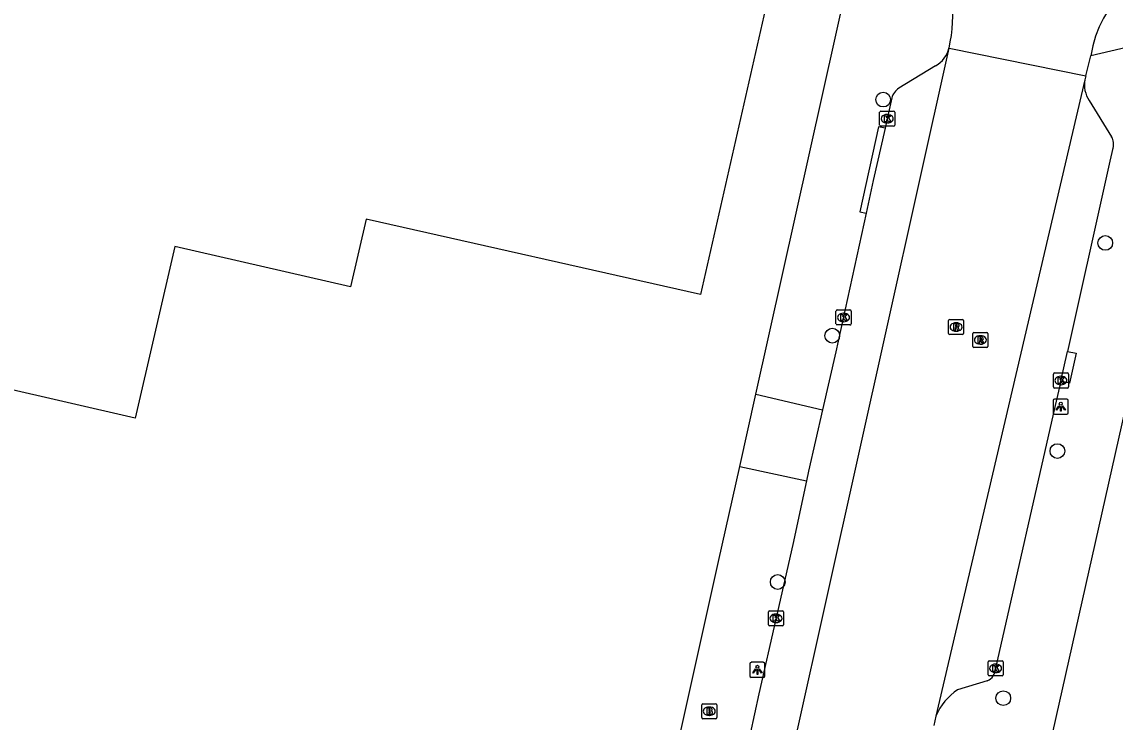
# Model space of a CAD drawing. Extents: x 161771 to 163125, y 382479 to 383177.
# Drawn here: x 162475.6 to 162548.2, y 382927.4 to 382973.9 of the extents above; entities that cross this region are included whole.
import ezdxf

# ---------------------------------------------------------------- set-up
doc = ezdxf.new("R2010")
doc.units = 0
for name, color, linetype in [('IMGEO_Boom', 7, 'Continuous'), ('IMGEO_Brandkraan', 7, 'Continuous'), ('IMGEO_Kolk', 7, 'Continuous'), ('IMGEO_Lichtpunt', 7, 'Continuous'), ('IMGEO_Muur', 7, 'Continuous'), ('IMGEO_Pand', 7, 'Continuous'), ('IMGEO_Rijbaan_lokaal_gesloten', 7, 'Continuous'), ('IMGEO_Rijbaan_lokaal_open', 7, 'Continuous'), ('IMGEO_Rioolput', 7, 'Continuous'), ('IMGEO_Voetpad_open', 7, 'Continuous')]:
    doc.layers.add(name, color=color, linetype=linetype)

msp = doc.modelspace()

# ---------------------------------------------------------------- linework, layer by layer
at = {"layer": 'IMGEO_Boom'}
for centre in [(162532.765, 382968.777), (162547.509, 382959.258), (162529.383, 382953.098), (162544.33, 382945.435), (162525.762, 382936.741), (162540.735, 382929.027)]:
    msp.add_circle(centre, 0.489, dxfattribs=at)
at = {"layer": 'IMGEO_Brandkraan'}
for p, q in [((162520.716, 382927.733), (162520.716, 382928.585)), ((162520.791, 382928.659), (162521.643, 382928.659)), ((162521.717, 382928.585), (162521.717, 382927.733)), ((162521.227, 382927.879), (162521.202, 382927.879)), ((162521.204, 382928.439), (162521.229, 382928.439)), ((162521.643, 382927.659), (162520.791, 382927.659))]:
    msp.add_line(p, q, dxfattribs=at)
for points in [[(162520.716, 382927.733), (162520.716, 382928.585)], [(162520.791, 382928.659), (162521.643, 382928.659)], [(162521.717, 382928.585), (162521.717, 382927.733)], [(162521.064, 382928.359), (162521.064, 382927.959), (162521.277, 382927.959)], [(162521.295, 382928.359), (162521.064, 382928.359)], [(162521.243, 382928.278), (162521.189, 382928.278), (162521.189, 382928.202)], [(162521.189, 382928.202), (162521.242, 382928.202)], [(162521.251, 382928.126), (162521.189, 382928.126), (162521.189, 382928.045)], [(162521.189, 382928.045), (162521.251, 382928.045)], [(162521.643, 382927.659), (162520.791, 382927.659)]]:
    msp.add_lwpolyline(points, dxfattribs=at)
for centre, radius, start, end in [((162520.793, 382928.583), 0.0765, 91.55205, 178.44795), ((162520.793, 382928.583), 0.0765, 91.55205, 178.44795), ((162521.641, 382928.583), 0.0765, 1.55205, 88.44795), ((162521.641, 382928.583), 0.0765, 1.55205, 88.44795), ((162521.244, 382928.24), 0.0379, 267.82845, 90.93552), ((162521.252, 382928.085), 0.0404, 269.87594, 90.50774), ((162521.283, 382928.21), 0.251, 268.66757, 293.53466), ((162521.299, 382928.214), 0.145, 59.4692, 91.53667), ((162521.324, 382928.261), 0.0922, 285.51372, 58.15012), ((162521.329, 382928.069), 0.105, 301.31148, 78.98903), ((162520.793, 382927.735), 0.0765, 181.55205, 268.44795), ((162520.793, 382927.735), 0.0765, 181.55205, 268.44795), ((162521.641, 382927.735), 0.0765, 271.55205, 358.44795), ((162521.641, 382927.735), 0.0765, 271.55205, 358.44795)]:
    msp.add_arc(centre, radius, start, end, dxfattribs=at)
for centre, major_axis, ratio, start_param, end_param in [((162521.203, 382928.159), (-0.387, 0.002), 0.722429, 4.712389, 7.853982), ((162521.228, 382928.159), (-0.39, 0.002), 0.717154, 1.570796, 4.712389)]:
    msp.add_ellipse(centre, major_axis=major_axis, ratio=ratio, start_param=start_param, end_param=end_param, dxfattribs=at)
at = {"layer": 'IMGEO_Kolk'}
for p, q in [((162532.531, 382967.078), (162532.531, 382967.93)), ((162532.606, 382968.004), (162533.458, 382968.004)), ((162533.019, 382967.784), (162533.044, 382967.784)), ((162533.532, 382967.93), (162533.532, 382967.078)), ((162533.458, 382967.004), (162532.606, 382967.004)), ((162533.042, 382967.224), (162533.017, 382967.224)), ((162529.632, 382953.881), (162529.632, 382954.733)), ((162529.707, 382954.807), (162530.559, 382954.807)), ((162530.633, 382954.733), (162530.633, 382953.881)), ((162530.143, 382954.027), (162530.118, 382954.027)), ((162530.12, 382954.587), (162530.145, 382954.587)), ((162530.559, 382953.807), (162529.707, 382953.807)), ((162544.062, 382949.694), (162544.062, 382950.546)), ((162544.137, 382950.62), (162544.989, 382950.62)), ((162544.55, 382950.4), (162544.575, 382950.4)), ((162545.063, 382950.546), (162545.063, 382949.694)), ((162544.989, 382949.62), (162544.137, 382949.62)), ((162544.573, 382949.84), (162544.548, 382949.84)), ((162525.149, 382933.903), (162525.149, 382934.755)), ((162525.224, 382934.829), (162526.076, 382934.829)), ((162525.637, 382934.609), (162525.662, 382934.609)), ((162526.15, 382934.755), (162526.15, 382933.903)), ((162526.076, 382933.829), (162525.224, 382933.829)), ((162525.66, 382934.049), (162525.635, 382934.049)), ((162539.727, 382930.579), (162539.727, 382931.431)), ((162539.802, 382931.505), (162540.654, 382931.505)), ((162540.728, 382931.431), (162540.728, 382930.579)), ((162540.238, 382930.725), (162540.213, 382930.725)), ((162540.215, 382931.285), (162540.24, 382931.285)), ((162540.654, 382930.505), (162539.802, 382930.505))]:
    msp.add_line(p, q, dxfattribs=at)
for points in [[(162532.531, 382967.078), (162532.531, 382967.93)], [(162532.606, 382968.004), (162533.458, 382968.004)], [(162533.532, 382967.93), (162533.532, 382967.078)], [(162533.458, 382967.004), (162532.606, 382967.004)], [(162532.852, 382967.704), (162532.975, 382967.704), (162532.975, 382967.553), (162533.105, 382967.704), (162533.269, 382967.704), (162533.123, 382967.553), (162533.276, 382967.304), (162533.124, 382967.304), (162533.039, 382967.468), (162532.975, 382967.401), (162532.975, 382967.304), (162532.852, 382967.304), (162532.852, 382967.704)], [(162529.632, 382953.881), (162529.632, 382954.733)], [(162529.707, 382954.807), (162530.559, 382954.807)], [(162530.633, 382954.733), (162530.633, 382953.881)], [(162529.953, 382954.507), (162530.076, 382954.507), (162530.076, 382954.356), (162530.206, 382954.507), (162530.37, 382954.507), (162530.224, 382954.356), (162530.377, 382954.107), (162530.225, 382954.107), (162530.14, 382954.271), (162530.076, 382954.204), (162530.076, 382954.107), (162529.953, 382954.107), (162529.953, 382954.507)], [(162530.559, 382953.807), (162529.707, 382953.807)], [(162544.062, 382949.694), (162544.062, 382950.546)], [(162544.137, 382950.62), (162544.989, 382950.62)], [(162544.383, 382950.32), (162544.506, 382950.32), (162544.506, 382950.169), (162544.636, 382950.32), (162544.8, 382950.32), (162544.654, 382950.169), (162544.807, 382949.92), (162544.655, 382949.92), (162544.57, 382950.084), (162544.506, 382950.017), (162544.506, 382949.92), (162544.383, 382949.92), (162544.383, 382950.32)], [(162545.063, 382950.546), (162545.063, 382949.694)], [(162544.989, 382949.62), (162544.137, 382949.62)], [(162525.149, 382933.903), (162525.149, 382934.755)], [(162525.224, 382934.829), (162526.076, 382934.829)], [(162525.47, 382934.529), (162525.593, 382934.529), (162525.593, 382934.378), (162525.723, 382934.529), (162525.887, 382934.529), (162525.741, 382934.378), (162525.894, 382934.129), (162525.742, 382934.129), (162525.657, 382934.293), (162525.593, 382934.226), (162525.593, 382934.129), (162525.47, 382934.129), (162525.47, 382934.529)], [(162526.15, 382934.755), (162526.15, 382933.903)], [(162526.076, 382933.829), (162525.224, 382933.829)], [(162539.727, 382930.579), (162539.727, 382931.431)], [(162539.802, 382931.505), (162540.654, 382931.505)], [(162540.728, 382931.431), (162540.728, 382930.579)], [(162540.048, 382931.205), (162540.171, 382931.205), (162540.171, 382931.054), (162540.301, 382931.205), (162540.465, 382931.205), (162540.319, 382931.054), (162540.472, 382930.805), (162540.32, 382930.805), (162540.235, 382930.969), (162540.171, 382930.902), (162540.171, 382930.805), (162540.048, 382930.805), (162540.048, 382931.205)], [(162540.654, 382930.505), (162539.802, 382930.505)]]:
    msp.add_lwpolyline(points, dxfattribs=at)
for centre, start, end in [((162532.608, 382967.928), 91.55205, 178.44795), ((162532.608, 382967.928), 91.55205, 178.44795), ((162533.456, 382967.928), 1.55205, 88.44795), ((162533.456, 382967.928), 1.55205, 88.44795), ((162532.608, 382967.08), 181.55205, 268.44795), ((162532.608, 382967.08), 181.55205, 268.44795), ((162533.456, 382967.08), 271.55205, 358.44795), ((162533.456, 382967.08), 271.55205, 358.44795), ((162529.709, 382954.731), 91.55205, 178.44795), ((162529.709, 382954.731), 91.55205, 178.44795), ((162530.557, 382954.731), 1.55205, 88.44795), ((162530.557, 382954.731), 1.55205, 88.44795), ((162529.709, 382953.883), 181.55205, 268.44795), ((162529.709, 382953.883), 181.55205, 268.44795), ((162530.557, 382953.883), 271.55205, 358.44795), ((162530.557, 382953.883), 271.55205, 358.44795), ((162544.139, 382950.544), 91.55205, 178.44795), ((162544.139, 382950.544), 91.55205, 178.44795), ((162544.987, 382950.544), 1.55205, 88.44795), ((162544.987, 382950.544), 1.55205, 88.44795), ((162544.139, 382949.696), 181.55205, 268.44795), ((162544.139, 382949.696), 181.55205, 268.44795), ((162544.987, 382949.696), 271.55205, 358.44795), ((162544.987, 382949.696), 271.55205, 358.44795), ((162525.226, 382934.753), 91.55205, 178.44795), ((162525.226, 382934.753), 91.55205, 178.44795), ((162526.074, 382934.753), 1.55205, 88.44795), ((162526.074, 382934.753), 1.55205, 88.44795), ((162525.226, 382933.905), 181.55205, 268.44795), ((162525.226, 382933.905), 181.55205, 268.44795), ((162526.074, 382933.905), 271.55205, 358.44795), ((162526.074, 382933.905), 271.55205, 358.44795), ((162539.804, 382931.429), 91.55205, 178.44795), ((162539.804, 382931.429), 91.55205, 178.44795), ((162540.652, 382931.429), 1.55205, 88.44795), ((162540.652, 382931.429), 1.55205, 88.44795), ((162539.804, 382930.581), 181.55205, 268.44795), ((162539.804, 382930.581), 181.55205, 268.44795), ((162540.652, 382930.581), 271.55205, 358.44795), ((162540.652, 382930.581), 271.55205, 358.44795)]:
    msp.add_arc(centre, 0.0765, start, end, dxfattribs=at)
for centre, major_axis, ratio, start_param, end_param in [((162533.018, 382967.504), (-0.387, 0.002), 0.722429, 4.712389, 7.853982), ((162533.043, 382967.504), (-0.39, 0.002), 0.717154, 1.570796, 4.712389), ((162530.119, 382954.307), (-0.387, 0.002), 0.722429, 4.712389, 7.853982), ((162530.144, 382954.307), (-0.39, 0.002), 0.717154, 1.570796, 4.712389), ((162544.549, 382950.12), (-0.387, 0.002), 0.722429, 4.712389, 7.853982), ((162544.574, 382950.12), (-0.39, 0.002), 0.717154, 1.570796, 4.712389), ((162525.636, 382934.329), (-0.387, 0.002), 0.722429, 4.712389, 7.853982), ((162525.661, 382934.329), (-0.39, 0.002), 0.717154, 1.570796, 4.712389), ((162540.214, 382931.005), (-0.387, 0.002), 0.722429, 4.712389, 7.853982), ((162540.239, 382931.005), (-0.39, 0.002), 0.717154, 1.570796, 4.712389)]:
    msp.add_ellipse(centre, major_axis=major_axis, ratio=ratio, start_param=start_param, end_param=end_param, dxfattribs=at)
at = {"layer": 'IMGEO_Lichtpunt'}
for p, q in [((162544.955, 382948.877), (162544.147, 382948.877)), ((162544.955, 382948.877), (162544.147, 382948.877)), ((162544.053, 382948.782), (162544.053, 382947.975)), ((162544.053, 382948.782), (162544.053, 382947.975)), ((162545.049, 382947.975), (162545.049, 382948.782)), ((162545.049, 382947.975), (162545.049, 382948.782)), ((162544.147, 382947.881), (162544.955, 382947.881)), ((162544.147, 382947.881), (162544.955, 382947.881)), ((162523.915, 382931.311), (162523.915, 382930.504)), ((162523.915, 382931.311), (162523.915, 382930.504)), ((162524.817, 382931.406), (162524.009, 382931.406)), ((162524.817, 382931.406), (162524.009, 382931.406)), ((162524.911, 382930.504), (162524.911, 382931.311)), ((162524.911, 382930.504), (162524.911, 382931.311)), ((162524.009, 382930.41), (162524.817, 382930.41)), ((162524.009, 382930.41), (162524.817, 382930.41))]:
    msp.add_line(p, q, dxfattribs=at)
for points in [[(162544.427, 382948.446), (162544.466, 382948.418), (162544.278, 382948.156), (162544.24, 382948.183), (162544.427, 382948.446)], [(162544.529, 382948.398), (162544.576, 382948.398), (162544.576, 382948.076), (162544.529, 382948.076), (162544.529, 382948.398)], [(162544.639, 382948.418), (162544.677, 382948.445), (162544.864, 382948.183), (162544.825, 382948.155), (162544.639, 382948.418)], [(162524.289, 382930.975), (162524.328, 382930.947), (162524.14, 382930.685), (162524.102, 382930.712), (162524.289, 382930.975)], [(162524.391, 382930.927), (162524.438, 382930.927), (162524.438, 382930.605), (162524.391, 382930.605), (162524.391, 382930.927)], [(162524.501, 382930.947), (162524.539, 382930.974), (162524.726, 382930.712), (162524.687, 382930.684), (162524.501, 382930.947)]]:
    msp.add_lwpolyline(points, dxfattribs=at)
for centre in [(162544.552, 382948.58), (162524.414, 382931.109)]:
    msp.add_circle(centre, 0.0994, dxfattribs=at)
for centre, start, end in [((162544.147, 382948.782), 90, 180), ((162544.147, 382948.782), 90, 180), ((162544.955, 382948.782), 0, 90), ((162544.955, 382948.782), 0, 90), ((162544.147, 382947.975), 180, 270), ((162544.147, 382947.975), 180, 270), ((162544.955, 382947.975), 270, 0), ((162544.955, 382947.975), 270, 360), ((162524.009, 382931.311), 90, 180), ((162524.009, 382931.311), 90, 180), ((162524.817, 382931.311), 0, 90), ((162524.817, 382931.311), 0, 90), ((162524.009, 382930.504), 180, 270), ((162524.009, 382930.504), 180, 270), ((162524.817, 382930.504), 270, 0), ((162524.817, 382930.504), 270, 360)]:
    msp.add_arc(centre, 0.0946, start, end, dxfattribs=at)
at = {"layer": 'IMGEO_Muur'}
msp.add_lwpolyline([(162516.253, 382913.011), (162521.839, 382938.111)], dxfattribs=at)
at = {"layer": 'IMGEO_Pand'}
msp.add_lwpolyline([(162525.72, 382978.255), (162520.645, 382955.823), (162498.45, 382960.844), (162497.411, 382956.337), (162485.737, 382959.028), (162483.107, 382947.617), (162465.312, 382951.719), (162471.681, 382981.362), (162471.872, 382981.318), (162477.882, 382979.932)], dxfattribs=at)
at = {"layer": 'IMGEO_Rijbaan_lokaal_gesloten'}
for points in [[(162537.134, 382972.199), (162546.213, 382970.342)], [(162546.213, 382970.342), (162546.55, 382971.67)]]:
    msp.add_lwpolyline(points, dxfattribs=at)
for centre, radius, start, end in [((162554.175, 382970.512), 7.713, 93.19208, 171.3656), ((162527.218, 382974.48), 10.175, 347.04456, 6.32912)]:
    msp.add_arc(centre, radius, start, end, dxfattribs=at)
at = {"layer": 'IMGEO_Rijbaan_lokaal_open'}
for points in [[(162512.808, 382862.756), (162537.134, 382972.199)], [(162546.153, 382970.088), (162536.265, 382927.836)], [(162546.213, 382970.342), (162546.196, 382970.274), (162546.153, 382970.088)], [(162536.265, 382927.836), (162536.122, 382927.21)]]:
    msp.add_lwpolyline(points, dxfattribs=at)
at = {"layer": 'IMGEO_Rioolput'}
for p, q in [((162537.105, 382953.248), (162537.105, 382954.1)), ((162537.18, 382954.174), (162538.032, 382954.174)), ((162537.593, 382953.954), (162537.618, 382953.954)), ((162538.106, 382954.1), (162538.106, 382953.248)), ((162537.616, 382953.394), (162537.591, 382953.394)), ((162538.717, 382952.389), (162538.717, 382953.241)), ((162538.792, 382953.315), (162539.644, 382953.315)), ((162539.718, 382953.241), (162539.718, 382952.389)), ((162538.032, 382953.174), (162537.18, 382953.174)), ((162539.228, 382952.535), (162539.203, 382952.535)), ((162539.205, 382953.095), (162539.23, 382953.095)), ((162539.644, 382952.315), (162538.792, 382952.315))]:
    msp.add_line(p, q, dxfattribs=at)
for points in [[(162537.105, 382953.248), (162537.105, 382954.1)], [(162537.18, 382954.174), (162538.032, 382954.174)], [(162538.106, 382954.1), (162538.106, 382953.248)], [(162537.694, 382953.872), (162537.442, 382953.874), (162537.442, 382953.474)], [(162537.442, 382953.474), (162537.566, 382953.474), (162537.566, 382953.636), (162537.577, 382953.636)], [(162537.62, 382953.793), (162537.566, 382953.793), (162537.566, 382953.712)], [(162537.566, 382953.712), (162537.618, 382953.712)], [(162537.624, 382953.607), (162537.695, 382953.474), (162537.835, 382953.474), (162537.77, 382953.6)], [(162538.717, 382952.389), (162538.717, 382953.241)], [(162538.792, 382953.315), (162539.644, 382953.315)], [(162539.718, 382953.241), (162539.718, 382952.389)], [(162538.032, 382953.174), (162537.18, 382953.174)], [(162539.306, 382953.013), (162539.054, 382953.015), (162539.054, 382952.615)], [(162539.054, 382952.615), (162539.178, 382952.615), (162539.178, 382952.777), (162539.189, 382952.777)], [(162539.232, 382952.934), (162539.178, 382952.934), (162539.178, 382952.853)], [(162539.178, 382952.853), (162539.23, 382952.853)], [(162539.236, 382952.748), (162539.307, 382952.615), (162539.447, 382952.615), (162539.382, 382952.741)], [(162539.644, 382952.315), (162538.792, 382952.315)]]:
    msp.add_lwpolyline(points, dxfattribs=at)
for centre, radius, start, end in [((162537.182, 382954.098), 0.0765, 91.55205, 178.44795), ((162537.182, 382954.098), 0.0765, 91.55205, 178.44795), ((162538.03, 382954.098), 0.0765, 1.55205, 88.44795), ((162538.03, 382954.098), 0.0765, 1.55205, 88.44795), ((162537.182, 382953.25), 0.0765, 181.55205, 268.44795), ((162537.182, 382953.25), 0.0765, 181.55205, 268.44795), ((162537.576, 382953.583), 0.0533, 26.02933, 88.69889), ((162537.602, 382953.901), 0.19, 274.7715, 282.96867), ((162537.626, 382953.697), 0.0964, 77.00612, 93.18647), ((162537.64, 382953.754), 0.0378, 276.66336, 79.67722), ((162537.693, 382953.762), 0.109, 350.36119, 89.41601), ((162537.691, 382953.762), 0.112, 277.58423, 350.98172), ((162537.675, 382953.547), 0.108, 29.51342, 73.79051), ((162538.03, 382953.25), 0.0765, 271.55205, 358.44795), ((162538.03, 382953.25), 0.0765, 271.55205, 358.44795), ((162538.794, 382953.239), 0.0765, 91.55205, 178.44795), ((162538.794, 382953.239), 0.0765, 91.55205, 178.44795), ((162539.642, 382953.239), 0.0765, 1.55205, 88.44795), ((162539.642, 382953.239), 0.0765, 1.55205, 88.44795), ((162539.188, 382952.724), 0.0533, 26.02933, 88.69889), ((162539.214, 382953.042), 0.19, 274.7715, 282.96867), ((162539.238, 382952.838), 0.0964, 77.00612, 93.18647), ((162539.252, 382952.895), 0.0378, 276.66336, 79.67722), ((162539.305, 382952.903), 0.109, 350.36119, 89.41601), ((162539.303, 382952.903), 0.112, 277.58423, 350.98172), ((162539.287, 382952.688), 0.108, 29.51342, 73.79051), ((162538.794, 382952.391), 0.0765, 181.55205, 268.44795), ((162538.794, 382952.391), 0.0765, 181.55205, 268.44795), ((162539.642, 382952.391), 0.0765, 271.55205, 358.44795), ((162539.642, 382952.391), 0.0765, 271.55205, 358.44795)]:
    msp.add_arc(centre, radius, start, end, dxfattribs=at)
for centre, major_axis, ratio, start_param, end_param in [((162537.592, 382953.674), (-0.387, 0.002), 0.722429, 4.712389, 7.853982), ((162537.617, 382953.674), (-0.39, 0.002), 0.717154, 1.570796, 4.712389), ((162539.204, 382952.815), (-0.387, 0.002), 0.722429, 4.712389, 7.853982), ((162539.229, 382952.815), (-0.39, 0.002), 0.717154, 1.570796, 4.712389)]:
    msp.add_ellipse(centre, major_axis=major_axis, ratio=ratio, start_param=start_param, end_param=end_param, dxfattribs=at)
at = {"layer": 'IMGEO_Voetpad_open'}
for points in [[(162524.308, 382949.207), (162530.528, 382977.156)], [(162554.508, 382973.54), (162543.336, 382923.806), (162543.45, 382920.459)], [(162554.508, 382973.54), (162546.55, 382971.67)], [(162536.247, 382971.018), (162533.804, 382969.528)], [(162533.334, 382968.892), (162533.032, 382967.504), (162532.889, 382966.868)], [(162546.441, 382968.71), (162547.933, 382966.302)], [(162532.889, 382966.868), (162532.463, 382966.962), (162531.207, 382961.326), (162531.632, 382961.232)], [(162532.889, 382966.868), (162532.109, 382963.411), (162531.632, 382961.232)], [(162548.019, 382965.541), (162547.812, 382964.676), (162547.551, 382963.498), (162544.997, 382952.057)], [(162531.632, 382961.232), (162529.619, 382952.028), (162528.738, 382948.183)], [(162544.997, 382952.057), (162545.583, 382951.926), (162545.14, 382949.955), (162544.555, 382950.086)], [(162544.555, 382950.086), (162544.997, 382952.057)], [(162544.555, 382950.086), (162544.192, 382948.471), (162540.228, 382931.009)], [(162523.24, 382944.407), (162524.308, 382949.207)], [(162524.308, 382949.207), (162528.738, 382948.183)], [(162528.738, 382948.183), (162527.804, 382944.104), (162527.664, 382943.448)], [(162516.253, 382913.011), (162521.839, 382938.111), (162523.24, 382944.407)], [(162523.24, 382944.407), (162527.664, 382943.448)], [(162527.664, 382943.448), (162526.765, 382939.223), (162524.509, 382929.31), (162521.931, 382917.356), (162521.088, 382913.792)], [(162539.672, 382930.177), (162537.706, 382929.59)]]:
    msp.add_lwpolyline(points, dxfattribs=at)
for centre, radius, start, end in [((162535.349, 382972.616), 1.833, 299.33499, 346.84763), ((162547.992, 382969.753), 1.869, 169.68588, 213.92375), ((162534.439, 382968.567), 1.152, 123.45801, 163.61365), ((162547.136, 382965.827), 0.928, 342.08024, 30.81495), ((162539.288, 382931.035), 0.94, 294.08737, 358.40545), ((162539.87, 382926.344), 3.901, 123.68115, 157.50917)]:
    msp.add_arc(centre, radius, start, end, dxfattribs=at)

doc.saveas('drawing.dxf')
